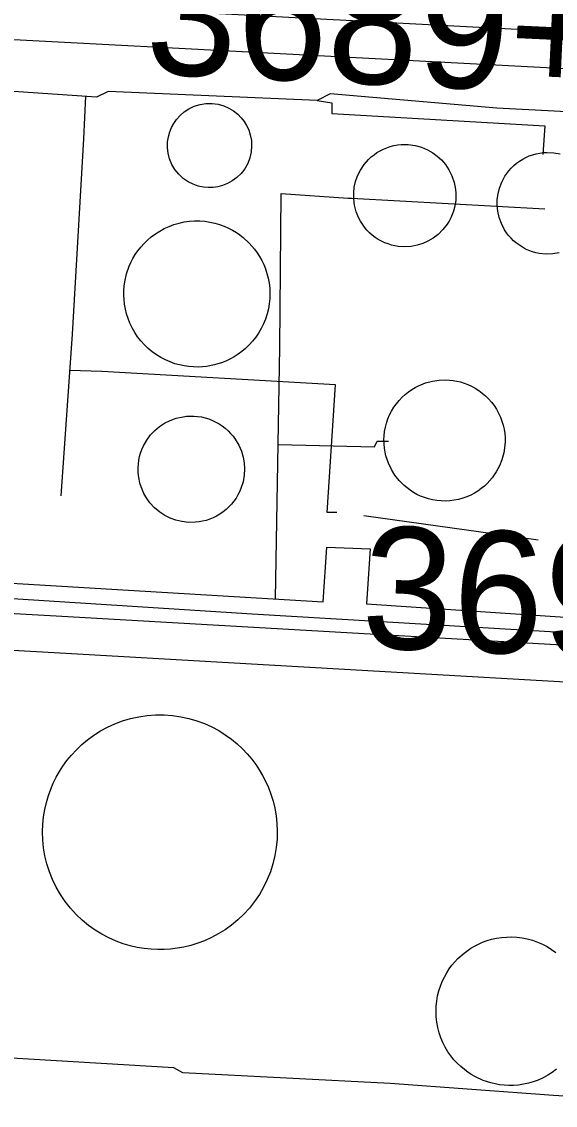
# Model space of a CAD drawing. Extents: x 3313447 to 3351316, y 703786 to 729172.
# Drawn here: x 3321154 to 3321592, y 718055 to 718944 of the extents above; entities that cross this region are included whole.
import ezdxf

# ---------------------------------------------------------------- set-up
doc = ezdxf.new("R2010")
doc.units = 0
for name, color, linetype in [('V-DOMW-TANK', 7, 'Continuous'), ('V-ROAD-CNTR', 7, 'Continuous'), ('V-SURV-IDEN', 7, 'Continuous'), ('V-UTIL-LINE', 7, 'Continuous')]:
    doc.layers.add(name, color=color, linetype=linetype)

msp = doc.modelspace()

# ---------------------------------------------------------------- linework, layer by layer
at = {"layer": 'V-DOMW-TANK'}
for points in [[(3321276.97, 718857.05), (3321278.81, 718860.45), (3321281.15, 718863.79), (3321284.02, 718867), (3321287.44, 718869.94), (3321291.35, 718872.5), (3321295.72, 718874.56), (3321300.42, 718876.02), (3321305.33, 718876.79), (3321310.31, 718876.85), (3321315.19, 718876.21), (3321319.83, 718874.91), (3321324.13, 718873.04), (3321327.99, 718870.71), (3321331.36, 718868.04), (3321334.23, 718865.13), (3321336.61, 718862.09), (3321338.63, 718858.8), (3321340.36, 718855.1), (3321341.69, 718851.01), (3321342.54, 718846.58), (3321342.79, 718841.9), (3321342.4, 718837.09), (3321341.3, 718832.29), (3321339.52, 718827.64), (3321337.08, 718823.3), (3321334.08, 718819.4), (3321330.64, 718816.02), (3321326.88, 718813.24), (3321322.93, 718811.06), (3321318.93, 718809.47), (3321314.98, 718808.44), (3321311.16, 718807.91), (3321307.3, 718807.8), (3321303.23, 718808.15), (3321299.02, 718809.04), (3321294.77, 718810.53), (3321290.59, 718812.64), (3321286.62, 718815.39), (3321283.01, 718818.74), (3321279.89, 718822.61), (3321277.35, 718826.89), (3321275.46, 718831.44), (3321274.26, 718836.11), (3321273.73, 718840.77), (3321273.82, 718845.28), (3321274.45, 718849.54), (3321275.53, 718853.47)], [(3321426.99, 718808.15), (3321428.02, 718812.72), (3321429.66, 718817.4), (3321431.97, 718822.09), (3321434.99, 718826.65), (3321438.73, 718830.93), (3321440.87, 718832.92), (3321443.16, 718834.77), (3321445.6, 718836.48), (3321448.18, 718838.02), (3321450.88, 718839.38), (3321453.67, 718840.54), (3321456.54, 718841.49), (3321459.47, 718842.24), (3321462.42, 718842.78), (3321465.39, 718843.09), (3321468.33, 718843.2), (3321471.25, 718843.1), (3321476.88, 718842.33), (3321482.16, 718840.88), (3321486.98, 718838.86), (3321491.29, 718836.4), (3321495.06, 718833.63), (3321498.5, 718830.46), (3321501.74, 718826.7), (3321504.65, 718822.35), (3321507.09, 718817.45), (3321508.92, 718812.07), (3321509.58, 718809.23), (3321510.04, 718806.32), (3321510.29, 718803.35), (3321510.34, 718800.35), (3321510.16, 718797.33), (3321509.77, 718794.33), (3321509.16, 718791.37), (3321508.35, 718788.46), (3321507.33, 718785.63), (3321506.13, 718782.91), (3321504.75, 718780.3), (3321503.21, 718777.83), (3321499.72, 718773.33), (3321495.82, 718769.49), (3321491.66, 718766.33), (3321487.38, 718763.82), (3321483.09, 718761.94), (3321478.62, 718760.55), (3321473.75, 718759.62), (3321468.53, 718759.28), (3321463.07, 718759.62), (3321457.49, 718760.71), (3321454.7, 718761.57), (3321451.95, 718762.63), (3321449.25, 718763.89), (3321446.63, 718765.35), (3321444.1, 718767.01), (3321441.7, 718768.85), (3321439.44, 718770.85), (3321437.33, 718773.02), (3321435.39, 718775.31), (3321433.63, 718777.72), (3321432.06, 718780.22), (3321430.69, 718782.79), (3321428.54, 718788.05), (3321427.17, 718793.35), (3321426.51, 718798.53), (3321426.48, 718803.49)], [(3321327.06, 718772.91), (3321330.22, 718771.01), (3321333.19, 718768.98), (3321335.95, 718766.84), (3321340.86, 718762.3), (3321345.24, 718757.25), (3321347.3, 718754.42), (3321349.24, 718751.4), (3321351.04, 718748.17), (3321352.67, 718744.76), (3321354.11, 718741.17), (3321355.35, 718737.42), (3321356.35, 718733.52), (3321357.1, 718729.48), (3321357.57, 718725.35), (3321357.76, 718721.14), (3321357.65, 718716.89), (3321357.23, 718712.62), (3321356.51, 718708.37), (3321355.47, 718704.17), (3321354.14, 718700.06), (3321352.52, 718696.06), (3321350.63, 718692.22), (3321348.48, 718688.54), (3321346.1, 718685.06), (3321343.53, 718681.8), (3321340.77, 718678.77), (3321337.86, 718675.97), (3321334.83, 718673.43), (3321331.71, 718671.14), (3321328.53, 718669.1), (3321325.31, 718667.31), (3321322.06, 718665.77), (3321318.83, 718664.44), (3321312.44, 718662.45), (3321305.88, 718661.19), (3321302.4, 718660.82), (3321298.81, 718660.65), (3321295.12, 718660.71), (3321291.35, 718661), (3321287.52, 718661.54), (3321283.65, 718662.35), (3321279.77, 718663.43), (3321275.91, 718664.8), (3321272.09, 718666.46), (3321268.35, 718668.4), (3321264.72, 718670.63), (3321261.23, 718673.12), (3321257.91, 718675.88), (3321254.8, 718678.87), (3321251.9, 718682.08), (3321249.25, 718685.48), (3321246.86, 718689.05), (3321244.75, 718692.74), (3321242.93, 718696.54), (3321241.39, 718700.41), (3321240.15, 718704.31), (3321239.18, 718708.22), (3321238.49, 718712.12), (3321238.07, 718715.96), (3321237.9, 718719.74), (3321237.96, 718723.43), (3321238.24, 718727.01), (3321238.71, 718730.48), (3321240.18, 718737), (3321242.37, 718743.32), (3321243.79, 718746.51), (3321245.44, 718749.7), (3321247.33, 718752.87), (3321249.46, 718755.99), (3321251.85, 718759.04), (3321254.48, 718761.99), (3321257.37, 718764.81), (3321260.48, 718767.47), (3321263.82, 718769.95), (3321267.38, 718772.21), (3321271.12, 718774.24), (3321275.02, 718776.02), (3321279.06, 718777.51), (3321283.22, 718778.71), (3321287.45, 718779.62), (3321291.71, 718780.21), (3321295.99, 718780.49), (3321300.25, 718780.47), (3321304.45, 718780.16), (3321308.57, 718779.55), (3321312.57, 718778.68), (3321316.44, 718777.56), (3321320.16, 718776.21), (3321323.7, 718774.65)], [(3321543.65, 718626.02), (3321545.38, 718622.89), (3321546.87, 718619.66), (3321548.12, 718616.36), (3321549.11, 718613.01), (3321549.87, 718609.65), (3321550.38, 718606.29), (3321550.66, 718602.96), (3321550.72, 718599.68), (3321550.56, 718596.48), (3321549.69, 718590.35), (3321548.15, 718584.68), (3321546.1, 718579.53), (3321543.49, 718574.63), (3321540.14, 718569.81), (3321536.03, 718565.18), (3321533.68, 718562.99), (3321531.14, 718560.93), (3321528.41, 718558.99), (3321525.52, 718557.22), (3321522.46, 718555.62), (3321519.25, 718554.23), (3321515.93, 718553.05), (3321512.5, 718552.11), (3321508.99, 718551.41), (3321505.44, 718550.97), (3321501.86, 718550.78), (3321498.29, 718550.85), (3321494.74, 718551.17), (3321491.26, 718551.75), (3321487.87, 718552.55), (3321484.57, 718553.58), (3321481.41, 718554.82), (3321478.39, 718556.24), (3321475.52, 718557.83), (3321472.82, 718559.57), (3321467.95, 718563.4), (3321463.81, 718567.56), (3321460.37, 718571.91), (3321457.45, 718576.62), (3321454.94, 718581.93), (3321452.99, 718587.82), (3321452.27, 718590.94), (3321451.75, 718594.17), (3321451.44, 718597.5), (3321451.35, 718600.9), (3321451.5, 718604.34), (3321451.89, 718607.82), (3321452.54, 718611.29), (3321453.44, 718614.73), (3321454.58, 718618.11), (3321455.98, 718621.42), (3321457.6, 718624.61), (3321459.45, 718627.67), (3321461.5, 718630.58), (3321463.73, 718633.31), (3321466.13, 718635.85), (3321468.67, 718638.18), (3321471.32, 718640.31), (3321474.06, 718642.21), (3321476.87, 718643.9), (3321479.73, 718645.37), (3321485.47, 718647.67), (3321491.15, 718649.18), (3321496.63, 718649.98), (3321502.18, 718650.16), (3321508.03, 718649.68), (3321514.1, 718648.42), (3321517.16, 718647.48), (3321520.23, 718646.31), (3321523.26, 718644.92), (3321526.25, 718643.3), (3321529.16, 718641.44), (3321531.96, 718639.36), (3321534.65, 718637.07), (3321537.18, 718634.58), (3321539.54, 718631.89), (3321541.7, 718629.03)], [(3321298.49, 718620.18), (3321301.55, 718619.7), (3321304.59, 718619), (3321307.6, 718618.08), (3321310.53, 718616.94), (3321313.37, 718615.59), (3321316.11, 718614.05), (3321318.71, 718612.32), (3321321.16, 718610.43), (3321323.45, 718608.39), (3321325.56, 718606.22), (3321327.5, 718603.95), (3321329.24, 718601.59), (3321332.15, 718596.7), (3321334.32, 718591.71), (3321335.78, 718586.76), (3321336.62, 718581.97), (3321336.92, 718577.1), (3321336.64, 718571.95), (3321335.69, 718566.6), (3321334, 718561.16), (3321332.85, 718558.46), (3321331.5, 718555.8), (3321329.95, 718553.2), (3321328.19, 718550.68), (3321326.25, 718548.26), (3321324.12, 718545.98), (3321321.81, 718543.84), (3321319.36, 718541.87), (3321316.77, 718540.07), (3321314.07, 718538.48), (3321311.27, 718537.09), (3321308.4, 718535.91), (3321305.49, 718534.95), (3321302.55, 718534.2), (3321299.62, 718533.66), (3321296.7, 718533.33), (3321291.01, 718533.25), (3321285.6, 718533.87), (3321280.59, 718535.07), (3321276.02, 718536.74), (3321271.66, 718538.91), (3321267.33, 718541.72), (3321263.17, 718545.22), (3321259.31, 718549.4), (3321257.55, 718551.75), (3321255.92, 718554.25), (3321254.44, 718556.89), (3321253.14, 718559.67), (3321252.02, 718562.56), (3321251.11, 718565.54), (3321250.41, 718568.6), (3321249.92, 718571.72), (3321249.67, 718574.85), (3321249.64, 718577.99), (3321249.84, 718581.11), (3321250.25, 718584.18), (3321250.87, 718587.18), (3321251.7, 718590.1), (3321252.7, 718592.91), (3321253.88, 718595.6), (3321256.66, 718600.57), (3321259.89, 718604.94), (3321263.45, 718608.69), (3321267.18, 718611.81), (3321271.24, 718614.51), (3321275.84, 718616.84), (3321280.95, 718618.7), (3321286.51, 718619.95), (3321289.42, 718620.32), (3321292.4, 718620.48), (3321295.43, 718620.43)], [(3321349.05, 718330.33), (3321351.74, 718325.77), (3321354.24, 718320.93), (3321356.52, 718315.8), (3321358.56, 718310.4), (3321360.31, 718304.74), (3321361.73, 718298.83), (3321362.8, 718292.71), (3321363.49, 718286.4), (3321363.75, 718279.93), (3321363.58, 718273.35), (3321362.94, 718266.7), (3321361.83, 718260.03), (3321360.23, 718253.38), (3321358.15, 718246.81), (3321355.58, 718240.38), (3321352.56, 718234.13), (3321349.09, 718228.12), (3321345.2, 718222.38), (3321340.94, 718216.97), (3321336.34, 718211.92), (3321331.45, 718207.24), (3321326.3, 718202.98), (3321320.95, 718199.14), (3321315.45, 718195.73), (3321309.85, 718192.75), (3321304.18, 718190.2), (3321298.5, 718188.06), (3321292.83, 718186.33), (3321287.22, 718184.97), (3321281.7, 718183.98), (3321276.28, 718183.33), (3321271, 718182.99), (3321265.71, 718182.95), (3321260.26, 718183.2), (3321254.68, 718183.79), (3321248.98, 718184.73), (3321243.21, 718186.05), (3321237.38, 718187.76), (3321231.54, 718189.9), (3321225.74, 718192.46), (3321220, 718195.46), (3321214.39, 718198.9), (3321208.95, 718202.78), (3321203.73, 718207.08), (3321198.77, 718211.79), (3321194.13, 718216.87), (3321189.84, 718222.31), (3321185.94, 718228.06), (3321182.47, 718234.07), (3321179.44, 718240.3), (3321176.89, 718246.69), (3321174.81, 718253.21), (3321173.21, 718259.78), (3321172.09, 718266.37), (3321171.44, 718272.92), (3321171.24, 718279.39), (3321171.46, 718285.73), (3321172.08, 718291.92), (3321173.08, 718297.91), (3321174.4, 718303.68), (3321176.04, 718309.22), (3321177.95, 718314.5), (3321180.09, 718319.52), (3321182.44, 718324.26), (3321185.04, 718328.86), (3321187.98, 718333.45), (3321191.28, 718337.99), (3321194.94, 718342.46), (3321198.97, 718346.8), (3321203.37, 718350.99), (3321208.14, 718354.98), (3321213.27, 718358.72), (3321218.73, 718362.19), (3321224.52, 718365.33), (3321230.6, 718368.1), (3321236.93, 718370.47), (3321243.49, 718372.42), (3321250.21, 718373.89), (3321257.07, 718374.89), (3321263.99, 718375.39), (3321270.94, 718375.39), (3321277.84, 718374.9), (3321284.66, 718373.92), (3321291.34, 718372.46), (3321297.83, 718370.55), (3321304.09, 718368.23), (3321310.09, 718365.52), (3321315.8, 718362.46), (3321321.18, 718359.1), (3321326.22, 718355.47), (3321330.92, 718351.61), (3321335.25, 718347.57), (3321339.23, 718343.39), (3321342.85, 718339.1), (3321346.12, 718334.74)]]:
    msp.add_lwpolyline(points, close=True, dxfattribs=at)
for points in [[(3321594.94, 718754.21), (3321589.8, 718753.4), (3321584.37, 718753.25), (3321578.74, 718753.84), (3321575.91, 718754.43), (3321573.08, 718755.23), (3321570.3, 718756.24), (3321567.57, 718757.45), (3321564.92, 718758.87), (3321562.38, 718760.48), (3321559.96, 718762.26), (3321557.67, 718764.21), (3321555.55, 718766.3), (3321553.59, 718768.53), (3321551.82, 718770.86), (3321550.23, 718773.28), (3321547.63, 718778.31), (3321545.79, 718783.43), (3321544.67, 718788.51), (3321544.2, 718793.41), (3321544.28, 718798.07), (3321544.89, 718802.68), (3321546.09, 718807.46), (3321547.96, 718812.32), (3321550.54, 718817.1), (3321553.86, 718821.68), (3321555.79, 718823.84), (3321557.9, 718825.88), (3321560.16, 718827.79), (3321562.58, 718829.55), (3321565.13, 718831.13), (3321567.79, 718832.53), (3321570.54, 718833.74), (3321573.37, 718834.74), (3321576.25, 718835.53), (3321579.16, 718836.11), (3321582.07, 718836.48), (3321584.96, 718836.65), (3321590.6, 718836.39), (3321595.96, 718835.42)], [(3321592.88, 718084.77), (3321589.34, 718082.16), (3321585.64, 718079.81), (3321581.8, 718077.74), (3321577.85, 718075.97), (3321573.83, 718074.5), (3321569.77, 718073.32), (3321565.7, 718072.44), (3321561.65, 718071.85), (3321557.64, 718071.54), (3321553.71, 718071.49), (3321549.87, 718071.68), (3321546.15, 718072.11), (3321542.55, 718072.74), (3321539.09, 718073.56), (3321532.64, 718075.69), (3321526.46, 718078.52), (3321523.37, 718080.27), (3321520.31, 718082.25), (3321517.29, 718084.47), (3321514.34, 718086.94), (3321511.5, 718089.65), (3321508.78, 718092.61), (3321506.21, 718095.8), (3321503.83, 718099.21), (3321501.65, 718102.83), (3321499.71, 718106.65), (3321498.02, 718110.63), (3321496.62, 718114.76), (3321495.5, 718118.99), (3321494.7, 718123.31), (3321494.2, 718127.68), (3321494.02, 718132.06), (3321494.16, 718136.42), (3321494.6, 718140.72), (3321495.34, 718144.94), (3321496.35, 718149.04), (3321497.63, 718153.01), (3321499.15, 718156.82), (3321500.88, 718160.44), (3321502.81, 718163.88), (3321504.9, 718167.1), (3321507.13, 718170.11), (3321509.48, 718172.92), (3321511.92, 718175.5), (3321516.99, 718180.03), (3321522.54, 718183.96), (3321525.6, 718185.77), (3321528.85, 718187.43), (3321532.28, 718188.93), (3321535.9, 718190.25), (3321539.67, 718191.36), (3321543.59, 718192.25), (3321547.64, 718192.88), (3321551.79, 718193.24), (3321556.01, 718193.31), (3321560.29, 718193.09), (3321564.58, 718192.56), (3321568.86, 718191.72), (3321573.08, 718190.57), (3321577.23, 718189.11), (3321581.26, 718187.36), (3321585.14, 718185.33), (3321588.84, 718183.04), (3321592.35, 718180.51)]]:
    msp.add_lwpolyline(points, dxfattribs=at)
at = {"layer": 'V-ROAD-CNTR'}
for points in [[(3319278.5, 719043.82), (3319890.33, 719019.96), (3320335.73, 719000.46), (3321112.64, 718961.26), (3321956.55, 718916.94), (3322094.71, 718900)], [(3319277.33, 719013.84), (3319889.09, 718989.98), (3320334.31, 718970.5), (3321111.09, 718931.3), (3321953.94, 718887.04), (3322091.06, 718870.22)], [(3320400.6, 718520.97), (3320645.26, 718493.99), (3320800.2, 718477.99), (3321182.54, 718456.53), (3321597.11, 718432.73), (3321978.8, 718408.82), (3322279.49, 718380.93)], [(3320397.31, 718491.15), (3320642.07, 718464.16), (3320797.82, 718448.07), (3321180.84, 718426.58), (3321595.32, 718402.79), (3321976.48, 718378.91), (3322276.72, 718351.06)]]:
    msp.add_lwpolyline(points, dxfattribs=at)
at = {"layer": 'V-UTIL-LINE'}
msp.add_line((3321577.96, 718518.7), (3321434.69, 718538.58), dxfattribs=at)
for points in [[(3322000.76, 718847.42), (3321854.06, 718855.01), (3321736.83, 718863.3), (3321735.97, 718839.18), (3321723.91, 718839.95), (3321726.78, 718863.38), (3321543.87, 718872.86), (3321407.23, 718884.65), (3321396.46, 718879.37), (3321224.94, 718886.74), (3321215.52, 718882.12), (3321047.38, 718893.49)], [(3321186.63, 718555.02), (3321195.71, 718687.66), (3321205, 718847.78), (3321206.67, 718882.72)], [(3321396.46, 718879.37), (3321408.51, 718877.27), (3321408.45, 718868.55), (3321583.3, 718858.47), (3321581.78, 718835.03)], [(3321362.35, 718470.54), (3321365.98, 718676.95), (3321366.96, 718802.95), (3321421.9, 718799.17), (3321424.58, 718799.15), (3321583.36, 718790.54)], [(3320087.22, 718562.25), (3320323.05, 718549.01), (3320619.15, 718529.94), (3320629.22, 718703.46), (3320633.7, 718761.07), (3320673.9, 718759.41), (3320674.52, 718754.05), (3320640.34, 718754.31), (3320630.44, 718516.45), (3320769.78, 718507.32), (3320771.29, 718528.75), (3320782.01, 718528), (3320780.5, 718505.89), (3321054.5, 718489.01), (3321401.52, 718468.19), (3321404.56, 718513.08), (3321440.07, 718511.46), (3321437.04, 718466.58), (3321762.61, 718444.59), (3321764.11, 718465.36), (3321775.5, 718464.6), (3321773.33, 718444.51), (3321828.68, 718441.25)], [(3321412.7, 718541.25), (3321404.69, 718541.31), (3321411.52, 718646.09), (3321219.97, 718656.94), (3321193.67, 718657.83)], [(3321364.58, 718597.2), (3321443.65, 718595.24), (3321445.7, 718599.92), (3321455.08, 718599.84)], [(3321869.05, 718428.34), (3321863.72, 718431.74), (3321670.74, 718438.61), (3321343.14, 718457.93), (3320949.89, 718483.12), (3320706.04, 718499.1), (3320616.95, 718505.16), (3320616.33, 718512.54), (3320330.93, 718528.18), (3320313.05, 718212.63), (3320300.32, 718213.4), (3320320.88, 718528.25), (3320040.83, 718543.85)], [(3322131.17, 718053.76), (3322003.2, 718060.8), (3321862.53, 718071.28), (3321832.19, 718048.06), (3321590.35, 718063.35), (3321456.37, 718073.12), (3321286.2, 718081.82), (3321278.86, 718085.9), (3321058.44, 718099.02)]]:
    msp.add_lwpolyline(points, dxfattribs=at)

# ---------------------------------------------------------------- texts
at = {"layer": 'V-SURV-IDEN'}
for s, rotation, p in [('3689+76.9', 357.33993, (3321254.77, 718901.4)), ('3693+76.4', 357.63848, (3321431.89, 718430.79))]:
    msp.add_text(s, height=100, rotation=rotation, dxfattribs=at).set_placement(p)

doc.saveas('drawing.dxf')
